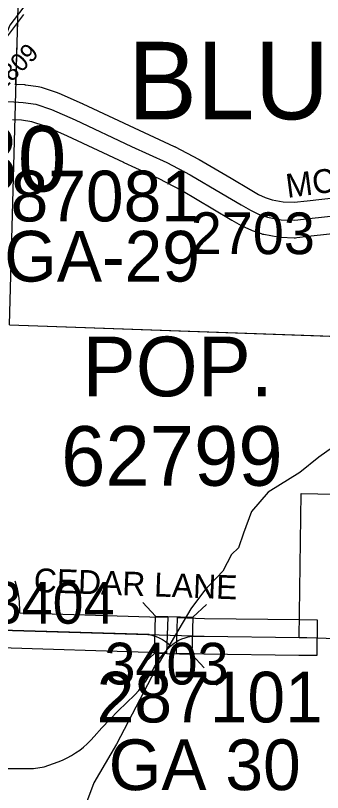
# Model space of a CAD drawing. Extents: x -132.8 to -73.3, y -60 to -26.
# Drawn here: x -118.899 to -118.384, y -50.173 to -48.87 of the extents above; entities that cross this region are included whole.
import ezdxf

# ---------------------------------------------------------------- set-up
doc = ezdxf.new("R2010")
doc.units = 0
for name, color, linetype in [('tdCoCityStreetMajor', 7, 'Continuous'), ('tdCoCityStreetMinor', 7, 'Continuous'), ('tdCoCorpBndry', 7, 'Continuous'), ('tdCoCorpPopTxt', 7, 'Continuous'), ('tdCoCorpTxt', 7, 'Continuous'), ('tdCoHydroRiver', 7, 'Continuous'), ('tdCoSecRdNmbr', 7, 'Continuous'), ('tdCoSecRdTxt', 7, 'Continuous'), ('tdCoSecRteBand', 7, 'Continuous'), ('tdCoSecRteCL', 7, 'Continuous'), ('tdCoSectLine', 7, 'Continuous'), ('tdCoSectLinePart', 7, 'Continuous'), ('tdCoStrucPriMaintName', 7, 'Continuous'), ('tdCoStrucSec', 7, 'Continuous'), ('tdCoStrucSecCoName', 7, 'Continuous'), ('tdCoStrucSecFHWANum', 7, 'Continuous'), ('tdCoSurfAsphalt', 7, 'Continuous'), ('tdCoSurfConc', 7, 'Continuous'), ('tdCoSurfGravel', 7, 'Continuous')]:
    doc.layers.add(name, color=color, linetype=linetype)

msp = doc.modelspace()

# ---------------------------------------------------------------- linework, layer by layer
at = {"layer": 'tdCoCityStreetMajor'}
msp.add_lwpolyline([(-118.4228, -49.9132), (-118.41, -49.9134), (-118.1814, -49.9211), (-118.0432, -49.9253), (-118.039, -49.8676), (-118.0342, -49.8288), (-118.0337, -49.8224), (-118.0309, -49.7562), (-118.0267, -49.5816), (-118.0234, -49.4859), (-118.0159, -49.421), (-118.0124, -49.3997), (-118.0053, -49.3652), (-117.9967, -49.3343), (-117.9845, -49.302), (-117.9593, -49.2502), (-117.9349, -49.2042), (-117.9292, -49.192), (-117.9248, -49.1798)], dxfattribs=at)
at = {"layer": 'tdCoCityStreetMinor'}
for points in [[(-118.6741, -49.9084), (-118.6722, -49.9089), (-118.6685, -49.9097), (-118.6629, -49.9116), (-118.6575, -49.9139), (-118.6523, -49.9166), (-118.6473, -49.9198), (-118.6426, -49.9233), (-118.6383, -49.9273)], [(-118.6383, -49.9273), (-118.634, -49.9238), (-118.6294, -49.9206), (-118.6245, -49.9179), (-118.6195, -49.9156), (-118.6142, -49.9137), (-118.6088, -49.9122), (-118.6034, -49.9112), (-118.5978, -49.9107)], [(-118.9293, -50.1326), (-118.8836, -50.1328), (-118.8686, -50.133), (-118.8507, -50.1298), (-118.8274, -50.1218), (-118.8197, -50.1187), (-118.8122, -50.1151), (-118.8049, -50.1112), (-118.7979, -50.1068), (-118.7911, -50.102), (-118.7846, -50.0968), (-118.7784, -50.0913), (-118.7725, -50.0854), (-118.767, -50.0792), (-118.7538, -50.0647), (-118.7404, -50.0504), (-118.7267, -50.0364), (-118.7127, -50.0226), (-118.6984, -50.0092), (-118.6921, -50.0018), (-118.686, -49.9941), (-118.6803, -49.9862), (-118.6748, -49.9781), (-118.6697, -49.9698), (-118.6649, -49.9613), (-118.6612, -49.9551), (-118.6572, -49.9491), (-118.6529, -49.9433), (-118.6483, -49.9377), (-118.6434, -49.9324), (-118.6389, -49.9279), (-118.6383, -49.9273)]]:
    msp.add_lwpolyline(points, dxfattribs=at)
at = {"layer": 'tdCoCorpBndry'}
msp.add_lwpolyline([(-119.9081, -50.0226), (-119.8974, -50.0069), (-119.877, -50.0206), (-119.872, -50.0133), (-119.7665, -50.0843), (-119.7681, -50.1138), (-119.7032, -50.1184), (-119.5394, -50.1227), (-119.5371, -49.8796), (-119.441, -49.8829), (-119.4147, -49.8838), (-119.1688, -49.8923), (-118.9229, -49.9007), (-118.5821, -49.9112), (-118.4228, -49.9132), (-118.4192, -49.6715), (-118.168, -49.6767)], dxfattribs=at)
at = {"layer": 'tdCoHydroRiver'}
for points in [[(-118.8773, -48.8463), (-118.9084, -48.8865), (-118.9135, -48.899), (-118.9509, -48.9422), (-119.0182, -49.0366), (-119.1623, -49.1731), (-119.2589, -49.2415), (-119.2898, -49.2754), (-119.3043, -49.2876), (-119.3597, -49.2924), (-119.4011, -49.3071), (-119.4349, -49.3314), (-119.5162, -49.3607), (-119.5947, -49.4028)], [(-118.0266, -49.3174), (-118.0464, -49.3484), (-118.0676, -49.3747), (-118.1382, -49.4153), (-118.3267, -49.5586), (-118.3575, -49.5877), (-118.3897, -49.6105), (-118.4219, -49.6365), (-118.4749, -49.6697), (-118.5026, -49.7021), (-118.5162, -49.738), (-118.5248, -49.763), (-118.5361, -49.7738), (-118.5511, -49.8018), (-118.5819, -49.8341), (-118.6048, -49.865), (-118.6578, -49.9551), (-118.7293, -50.092), (-118.7676, -50.1571)], [(-118.7676, -50.1571), (-118.8171, -50.2898), (-118.8455, -50.4073), (-118.8506, -50.4814), (-118.8818, -50.5847), (-118.8938, -50.619)]]:
    msp.add_lwpolyline(points, dxfattribs=at)
at = {"layer": 'tdCoSecRteBand'}
for points in [[(-118.8852, -48.8684), (-118.9311, -48.9287)], [(-118.9001, -48.9851), (-118.8838, -48.9861), (-118.8826, -48.9862), (-118.8814, -48.9863), (-118.8607, -48.9893), (-118.8582, -48.9897), (-118.8557, -48.9905), (-118.8291, -48.9991), (-118.8276, -48.9996), (-118.8261, -49.0002), (-118.7867, -49.0177), (-118.7864, -49.0179), (-118.7861, -49.018), (-118.6915, -49.0626), (-118.6323, -49.0896), (-118.6314, -49.09), (-118.6306, -49.0904), (-118.5917, -49.1111), (-118.5911, -49.1114), (-118.5906, -49.1117), (-118.5371, -49.143), (-118.537, -49.1431), (-118.537, -49.1431), (-118.5051, -49.162), (-118.491, -49.1701), (-118.48, -49.1751), (-118.4683, -49.1791), (-118.4498, -49.1827), (-118.4311, -49.1833), (-118.4091, -49.1808), (-118.4091, -49.1808), (-118.4091, -49.1808), (-118.2913, -49.1677)], [(-118.2846, -49.2274), (-118.4024, -49.2404), (-118.4266, -49.2431), (-118.4287, -49.2434), (-118.4309, -49.2433), (-118.4541, -49.2426), (-118.4565, -49.2425), (-118.4588, -49.242), (-118.4818, -49.2376), (-118.4838, -49.2372), (-118.4858, -49.2365), (-118.5009, -49.2313), (-118.5022, -49.2309), (-118.5035, -49.2303), (-118.5171, -49.2241), (-118.5183, -49.2235), (-118.5195, -49.2228), (-118.5351, -49.214), (-118.5353, -49.2139), (-118.5355, -49.2137), (-118.5675, -49.1948), (-118.6204, -49.1638), (-118.658, -49.1438), (-118.7166, -49.1171), (-118.7168, -49.117), (-118.717, -49.1169), (-118.8113, -49.0724), (-118.8491, -49.0557), (-118.8717, -49.0483), (-118.8887, -49.0459), (-118.9037, -49.045)], [(-118.8997, -49.8184), (-118.8963, -49.8308), (-118.8959, -49.8322), (-118.8956, -49.8337), (-118.8933, -49.8477), (-118.893, -49.8495), (-118.8929, -49.8514), (-118.8921, -49.8698), (-118.892, -49.8709), (-118.8921, -49.8717), (-118.6733, -49.8784), (-118.6434, -49.8793), (-118.6452, -49.9393), (-118.6752, -49.9383), (-118.9238, -49.9307)], [(-118.3932, -49.9436), (-118.4232, -49.9432), (-118.5825, -49.9412), (-118.5827, -49.9412), (-118.583, -49.9412), (-118.5987, -49.9407), (-118.6287, -49.9398), (-118.6269, -49.8798), (-118.5969, -49.8807), (-118.5814, -49.8812), (-118.4224, -49.8832), (-118.3924, -49.8836), (-118.3932, -49.9436)]]:
    msp.add_lwpolyline(points, dxfattribs=at)
at = {"layer": 'tdCoSecRteCL'}
for points in [[(-119.021, -49.0165), (-119.0097, -49.0136), (-118.9905, -49.0121), (-118.9222, -49.0138), (-118.9019, -49.015), (-118.8857, -49.016), (-118.8649, -49.019), (-118.8383, -49.0276), (-118.7989, -49.0451), (-118.7042, -49.0898), (-118.6447, -49.1169), (-118.6058, -49.1376), (-118.5523, -49.1689), (-118.5202, -49.1879), (-118.5047, -49.1968), (-118.4911, -49.203), (-118.4761, -49.2081), (-118.4531, -49.2126), (-118.4299, -49.2133), (-118.4058, -49.2106), (-118.2879, -49.1975)], [(-118.6743, -49.9084), (-118.9229, -49.9007)], [(-118.5978, -49.9107), (-118.5821, -49.9112), (-118.4228, -49.9132)]]:
    msp.add_lwpolyline(points, dxfattribs=at)
at = {"layer": 'tdCoSectLine'}
for points in [[(-118.909, -49.3886), (-118.882, -48.4035)], [(-118.909, -49.3886), (-117.8978, -49.4244)]]:
    msp.add_lwpolyline(points, dxfattribs=at)
at = {"layer": 'tdCoSectLinePart'}
for points in [[(-118.898, -48.9853), (-118.8951, -48.8809)], [(-118.909, -49.3886), (-118.1599, -49.4151)]]:
    msp.add_lwpolyline(points, dxfattribs=at)
at = {"layer": 'tdCoStrucSec'}
for points in [[(-118.685, -49.8546), (-118.6636, -49.8774), (-118.6011, -49.8793)], [(-118.5783, -49.8579), (-118.6011, -49.8793), (-118.603, -49.9419)], [(-118.6883, -49.9614), (-118.6655, -49.9399), (-118.6636, -49.8774)], [(-118.582, -49.9642), (-118.603, -49.9419), (-118.6655, -49.9399)]]:
    msp.add_lwpolyline(points, dxfattribs=at)
at = {"layer": 'tdCoSurfAsphalt'}
msp.add_lwpolyline([(-118.9019, -49.015), (-118.8857, -49.016), (-118.8649, -49.019), (-118.8383, -49.0276), (-118.7989, -49.0451), (-118.7042, -49.0898), (-118.6447, -49.1169), (-118.6058, -49.1376), (-118.5523, -49.1689), (-118.5202, -49.1879), (-118.5047, -49.1968), (-118.4911, -49.203), (-118.4761, -49.2081), (-118.4531, -49.2126), (-118.4299, -49.2133), (-118.4058, -49.2106), (-118.2879, -49.1975)], dxfattribs=at)
at = {"layer": 'tdCoSurfConc'}
msp.add_lwpolyline([(-118.5978, -49.9107), (-118.5821, -49.9112), (-118.4228, -49.9132)], dxfattribs=at)
at = {"layer": 'tdCoSurfGravel'}
msp.add_line((-118.9229, -49.9007), (-118.6743, -49.9084), dxfattribs=at)

# ---------------------------------------------------------------- texts
at = {"layer": 'tdCoCorpPopTxt'}
for s, p in [('POP.', (-118.7863, -49.5087)), ('62799', (-118.8223, -49.6587))]:
    msp.add_text(s, height=0.1, dxfattribs=at).set_placement(p)
at = {"layer": 'tdCoCorpTxt'}
msp.add_text('BLUFFS', height=0.13, dxfattribs=at).set_placement((-118.7102, -49.0442))
at = {"layer": 'tdCoSecRdNmbr'}
for s, height, rotation, p in [('2809', 0.03, 44.9111, (-118.9211, -48.9984)), ('2703', 0.07, 359.9111, (-118.6047, -49.2701)), ('3404', 0.07, 359.9112, (-118.9407, -49.8898)), ('3403', 0.07, 359.9115, (-118.7496, -49.9918))]:
    msp.add_text(s, height=height, rotation=rotation, dxfattribs=at).set_placement(p)
at = {"layer": 'tdCoSecRdTxt'}
for s, rotation, p in [('MCPHERSON AVE', 7.4762, (-118.4425, -49.1761)), ('CEDAR LANE', 357.9233, (-118.8687, -49.8369))]:
    msp.add_text(s, height=0.04, rotation=rotation, dxfattribs=at).set_placement(p)
at = {"layer": 'tdCoStrucPriMaintName'}
msp.add_text('78069R080', height=0.11, dxfattribs=at).set_placement((-119.574, -49.1653))
msp.add_text('78069R080', height=0.11, dxfattribs=at).set_placement((-119.574, -49.1653))
msp.add_text('78069R080', height=0.11, dxfattribs=at).set_placement((-119.574, -49.1653))
at = {"layer": 'tdCoStrucSecCoName'}
for s, p in [('GA-29', (-118.9178, -49.3163)), ('GA 30', (-118.7424, -50.1691))]:
    msp.add_text(s, height=0.085, dxfattribs=at).set_placement(p)
at = {"layer": 'tdCoStrucSecFHWANum'}
for s, p in [('287081', (-118.9703, -49.2154)), ('287101', (-118.7625, -50.0556))]:
    msp.add_text(s, height=0.085, dxfattribs=at).set_placement(p)

doc.saveas('drawing.dxf')
